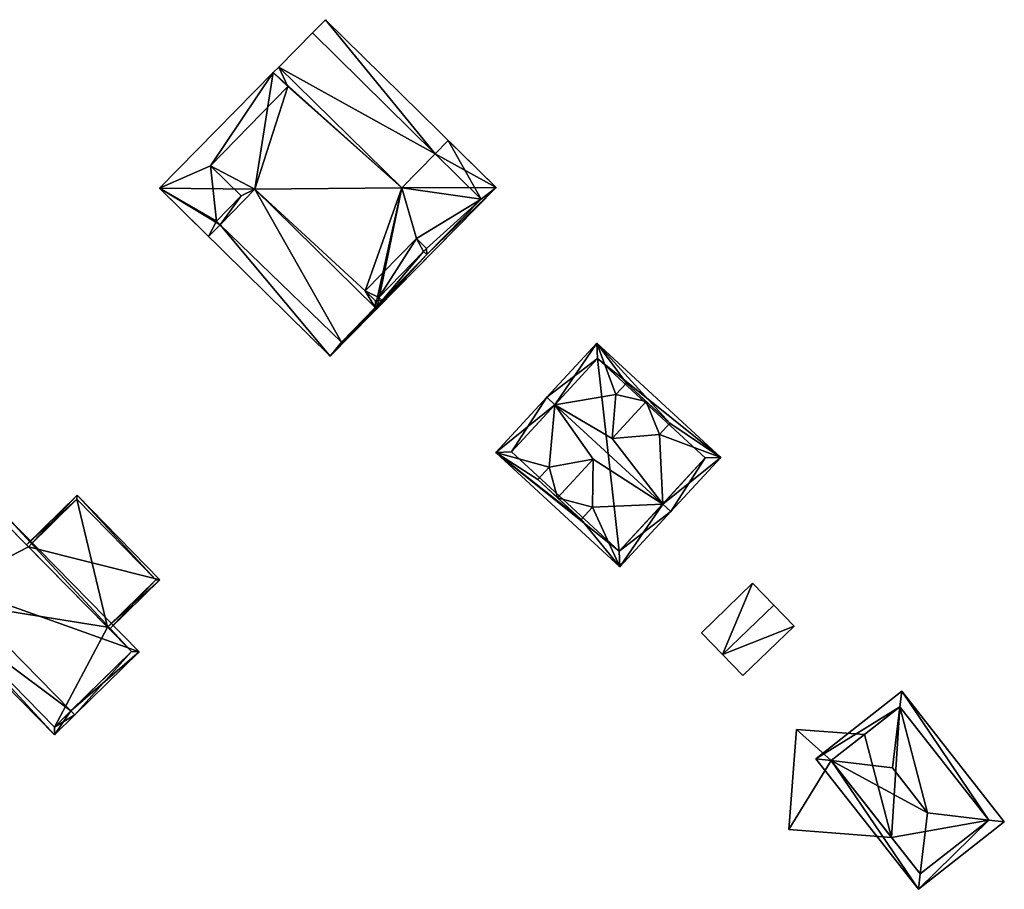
# Model space of a CAD drawing. Header units: inches. Extents: x 2685601 to 2690022, y 1235992 to 1239010.
# Tile 388 of 390: x 2689165 to 2689255, y 1238720 to 1238799. Entities that reach past the tile are written whole.
import ezdxf

# ---------------------------------------------------------------- set-up
doc = ezdxf.new("R2010")
doc.units = ezdxf.units.IN
doc.header["$MEASUREMENT"] = 0
doc.layers.add('Gebaeude Einzelhaus', color=10, linetype='Continuous')
doc.layers.add('Offenes Gebaeude', color=10, linetype='Continuous')

msp = doc.modelspace()

# ---------------------------------------------------------------- meshes
at = {"layer": 'Gebaeude Einzelhaus'}
mesh = msp.add_polyface(dxfattribs=at)
corners = [(2689183.405, 1238780.464, 588.3), (2689177.902, 1238783.769, 588.3), (2689182.352, 1238779.393, 588.3), (2689186.574, 1238783.686, 588.3), (2689188.247, 1238794.288, 588.3), (2689199.908, 1238783.813, 588.3), (2689197.5, 1238772.94, 588.3), (2689197.641, 1238772.802, 588.3), (2689208.494, 1238783.839, 588.3), (2689202.956, 1238786.912, 588.3), (2689204.142, 1238788.118, 588.3), (2689188.744, 1238794.793, 588.3), (2689207.135, 1238782.795, 588.3), (2689182.545, 1238785.799, 588.3), (2689189.578, 1238793.024, 588.3), (2689183.078, 1238780.78, 588.3), (2689198.128, 1238773.582, 588.3), (2689202.201, 1238777.749, 588.3), (2689185.327, 1238783.09, 588.3), (2689197.824, 1238773.838, 588.3), (2689201.897, 1238778.014, 588.3), (2689197.537, 1238773.546, 588.3), (2689196.602, 1238774.461, 588.3), (2689201.248, 1238779.208, 588.3), (2689202.176, 1238778.299, 588.3), (2689202.956, 1238786.912, 585.058), (2689188.744, 1238794.793, 585.058), (2689199.908, 1238783.813, 585.058), (2689191.802, 1238797.902, 585.058), (2689186.574, 1238783.686, 585.058), (2689183.405, 1238780.464, 585.058), (2689194.427, 1238769.797, 585.058), (2689197.5, 1238772.94, 585.058), (2689192.978, 1238799.098, 585.058), (2689208.494, 1238783.839, 585.058), (2689207.135, 1238782.795, 585.058), (2689193.419, 1238768.509, 585.058), (2689177.902, 1238783.769, 585.058), (2689183.078, 1238780.78, 585.058), (2689198.128, 1238773.582, 585.058), (2689182.545, 1238785.799, 585.058), (2689188.247, 1238794.288, 585.058), (2689202.201, 1238777.749, 585.058), (2689201.897, 1238778.014, 585.058), (2689201.248, 1238779.208, 585.058), (2689202.176, 1238778.299, 585.058), (2689197.824, 1238773.838, 585.058), (2689196.602, 1238774.461, 585.058), (2689197.537, 1238773.546, 585.058), (2689185.327, 1238783.09, 585.058), (2689189.578, 1238793.024, 585.058), (2689188.247, 1238794.288, 574.957), (2689189.578, 1238793.024, 574.957), (2689182.545, 1238785.799, 574.957), (2689185.327, 1238783.09, 574.957), (2689183.078, 1238780.78, 574.957), (2689183.405, 1238780.464, 574.957), (2689197.5, 1238772.94, 574.957), (2689198.128, 1238773.582, 574.957), (2689197.824, 1238773.838, 574.957), (2689197.537, 1238773.546, 574.957), (2689196.602, 1238774.461, 574.957), (2689201.248, 1238779.208, 574.957), (2689202.176, 1238778.299, 574.957), (2689201.897, 1238778.014, 574.957), (2689202.201, 1238777.749, 574.957), (2689207.135, 1238782.795, 574.957), (2689202.956, 1238786.912, 574.957), (2689188.744, 1238794.793, 574.957), (2689186.574, 1238783.686, 574.957), (2689199.908, 1238783.813, 574.957), (2689194.427, 1238769.797, 574.957), (2689191.802, 1238797.902, 574.957)]
mesh.append_faces([[corners[k] for k in face] for face in [(38, 40, 49), (40, 41, 50), (30, 37, 38), (38, 37, 40), (40, 37, 41), (39, 36, 32), (32, 36, 31), (31, 36, 30), (30, 36, 37), (34, 25, 33), (33, 25, 28), (34, 35, 25), (39, 42, 36), (36, 42, 34), (34, 42, 35), (46, 43, 39), (39, 43, 42), (46, 44, 43), (43, 44, 45), (48, 47, 46), (46, 47, 44), (41, 40, 50), (40, 38, 49), (46, 47, 48), (46, 44, 47), (39, 43, 46), (46, 43, 44), (44, 43, 45), (39, 42, 43), (42, 34, 35), (39, 36, 42), (42, 36, 34), (41, 37, 40), (40, 37, 38), (39, 32, 36), (31, 36, 32), (30, 38, 37), (36, 30, 37), (30, 36, 31), (25, 35, 34), (33, 25, 34), (25, 33, 28), (29, 31, 32), (29, 30, 31), (28, 26, 25), (25, 26, 27), (24, 20, 23), (23, 20, 19), (22, 23, 19), (21, 22, 19), (20, 17, 16), (19, 20, 16), (18, 15, 13), (17, 12, 8), (16, 17, 7), (7, 17, 8), (6, 16, 7), (2, 15, 0), (13, 15, 1), (1, 15, 2), (14, 13, 4), (4, 13, 1), (8, 12, 10), (10, 12, 9), (4, 5, 11), (5, 8, 9), (9, 8, 10), (5, 7, 8), (5, 6, 7), (4, 3, 5), (5, 3, 6), (4, 1, 3), (3, 1, 0), (0, 1, 2)]], dxfattribs={"color": 13})
mesh.append_faces([[corners[k] for k in face] for face in [(56, 69, 71), (71, 69, 57), (67, 68, 72), (67, 70, 68), (68, 28, 72), (68, 26, 28), (25, 67, 28), (28, 67, 72), (31, 57, 32), (31, 71, 57), (30, 71, 31), (30, 56, 71), (66, 70, 67), (63, 66, 65), (63, 65, 64), (62, 70, 66), (62, 66, 63), (61, 70, 62), (58, 60, 59), (57, 61, 60), (57, 60, 58), (69, 70, 61), (69, 61, 57), (54, 69, 56), (54, 56, 55), (53, 69, 54), (52, 68, 70), (52, 70, 69), (52, 69, 53), (51, 68, 52), (26, 4, 11), (26, 41, 4), (26, 68, 41), (41, 68, 51), (11, 5, 26), (26, 5, 27), (5, 9, 27), (27, 9, 25), (35, 9, 12), (35, 25, 9), (35, 66, 25), (25, 66, 67), (42, 35, 17), (17, 35, 12), (42, 66, 35), (42, 65, 66), (43, 42, 20), (20, 42, 17), (43, 65, 42), (43, 64, 65), (45, 20, 24), (45, 43, 20), (45, 63, 43), (43, 63, 64), (44, 45, 23), (23, 45, 24), (44, 63, 45), (44, 62, 63), (47, 44, 22), (22, 44, 23), (47, 62, 44), (47, 61, 62), (48, 22, 21), (48, 47, 22), (48, 60, 47), (47, 60, 61), (46, 21, 19), (46, 48, 21), (46, 59, 48), (48, 59, 60), (39, 19, 16), (39, 46, 19), (39, 58, 46), (46, 58, 59), (32, 39, 6), (6, 39, 16), (32, 58, 39), (32, 57, 58), (6, 3, 32), (32, 3, 29), (3, 0, 29), (29, 0, 30), (38, 30, 15), (15, 30, 0), (38, 56, 30), (38, 55, 56), (49, 15, 18), (49, 38, 15), (49, 54, 38), (38, 54, 55), (40, 49, 13), (13, 49, 18), (40, 54, 49), (40, 53, 54), (50, 13, 14), (50, 40, 13), (50, 52, 40), (40, 52, 53), (41, 50, 4), (4, 50, 14), (41, 52, 50), (41, 51, 52)]], dxfattribs={"color": 41})
mesh = msp.add_polyface(dxfattribs=at)
corners = [(2689224.27, 1238762.416, 588.668), (2689228.896, 1238759.316, 588.092), (2689217.635, 1238769.701, 588.092), (2689224.354, 1238754.39, 592.596), (2689223.619, 1238755.068, 592.596), (2689223.317, 1238761.383, 589.613), (2689213.827, 1238764.098, 592.596), (2689213.093, 1238764.775, 592.596), (2689219.371, 1238765.022, 589.613), (2689220.324, 1238766.055, 588.668), (2689219.024, 1238761.023, 591.747), (2689216.209, 1238753.675, 588.608), (2689208.463, 1238759.755, 588.092), (2689219.724, 1238749.369, 588.092), (2689213.297, 1238758.434, 589.613), (2689212.264, 1238757.314, 588.608), (2689217.242, 1238754.795, 589.613), (2689217.295, 1238759.149, 591.747), (2689224.27, 1238762.416, 589.613), (2689222.129, 1238764.39, 591.747), (2689214.068, 1238755.65, 591.747), (2689216.209, 1238753.675, 589.613), (2689212.264, 1238757.314, 589.613), (2689220.324, 1238766.055, 589.613), (2689217.693, 1238768.289, 588.763), (2689209.875, 1238759.813, 588.751), (2689219.666, 1238750.783, 588.752), (2689227.484, 1238759.259, 588.764), (2689227.484, 1238759.259, 578.313), (2689217.693, 1238768.289, 578.313), (2689209.875, 1238759.813, 578.313), (2689219.666, 1238750.783, 578.313)]
mesh.append_faces([[corners[k] for k in face] for face in [(27, 24, 1), (26, 4, 3), (3, 4, 27), (3, 27, 1), (13, 26, 3), (25, 26, 12), (12, 26, 13), (6, 25, 7), (24, 6, 7), (7, 25, 12), (1, 24, 2), (2, 24, 7), (19, 8, 10), (19, 23, 8), (22, 20, 14), (14, 20, 17), (20, 16, 17), (20, 21, 16), (5, 19, 10), (5, 18, 19), (17, 6, 14), (16, 4, 17), (17, 4, 6), (13, 16, 11), (16, 13, 4), (4, 13, 3), (14, 12, 15), (15, 12, 11), (12, 14, 6), (7, 12, 6), (11, 12, 13), (10, 4, 5), (8, 6, 10), (10, 6, 4), (2, 8, 9), (0, 2, 9), (8, 2, 6), (6, 2, 7), (5, 1, 0), (1, 5, 4), (3, 1, 4), (0, 1, 2)]], dxfattribs={"color": 13})
mesh.append_faces([[corners[k] for k in face] for face in [(29, 31, 30), (28, 31, 29), (4, 31, 28), (26, 31, 4), (4, 28, 27), (30, 31, 25), (25, 31, 26), (29, 30, 6), (6, 30, 25), (24, 29, 6), (28, 29, 24), (27, 28, 24), (0, 18, 5), (21, 11, 16), (15, 20, 22), (15, 11, 20), (20, 11, 21), (14, 15, 22), (9, 8, 23), (0, 19, 18), (0, 9, 19), (19, 9, 23)]], dxfattribs={"color": 41})
mesh = msp.add_polyface(dxfattribs=at)
corners = [(2689173.182, 1238743.872, 580.503), (2689173.357, 1238743.694, 580.503), (2689177.941, 1238748.19, 580.503), (2689166.005, 1238751.189, 580.503), (2689170.415, 1238755.864, 580.503), (2689165.83, 1238751.368, 580.503), (2689177.588, 1238748.194, 580.503), (2689170.411, 1238755.51, 580.503), (2689170.411, 1238755.51, 574.751), (2689177.588, 1238748.194, 574.751), (2689166.005, 1238751.189, 574.751), (2689173.182, 1238743.872, 574.751)]
mesh.append_faces([[corners[k] for k in face] for face in [(5, 7, 3), (6, 1, 0), (6, 2, 1), (5, 4, 7), (7, 4, 6), (6, 4, 2), (3, 4, 5), (0, 2, 3), (3, 2, 4), (0, 1, 2)]], dxfattribs={"color": 13})
mesh.append_faces([[corners[k] for k in face] for face in [(9, 11, 8), (8, 11, 10), (9, 6, 11), (11, 6, 0), (8, 10, 7), (7, 10, 3), (7, 6, 8), (8, 6, 9)]], dxfattribs={"color": 41})
mesh = msp.add_polyface(dxfattribs=at)
corners = [(2689169.856, 1238736.266, 585.481), (2689168.358, 1238734.096, 580.74), (2689170.206, 1238735.909, 585.481), (2689156.205, 1238746.488, 580.74), (2689158.404, 1238747.944, 585.482), (2689158.054, 1238748.301, 585.482), (2689176.061, 1238741.65, 580.74), (2689163.908, 1238754.043, 580.74), (2689168.365, 1238734.804, 581.657), (2689156.913, 1238746.481, 581.657), (2689175.354, 1238741.658, 581.029), (2689163.901, 1238753.335, 581.03), (2689168.365, 1238734.804, 574.751), (2689175.354, 1238741.658, 574.751), (2689173.182, 1238743.872, 580.503), (2689166.005, 1238751.189, 580.503), (2689163.901, 1238753.335, 574.751), (2689173.182, 1238743.872, 574.751), (2689166.005, 1238751.189, 574.751), (2689156.913, 1238746.481, 574.751)]
mesh.append_faces([[corners[k] for k in face] for face in [(4, 9, 5), (11, 4, 5), (5, 9, 3), (10, 11, 7), (7, 11, 5), (6, 10, 7), (2, 8, 0), (0, 10, 2), (2, 10, 6), (9, 8, 1), (3, 9, 1), (1, 8, 2), (4, 7, 5), (2, 6, 0), (0, 6, 4), (4, 6, 7), (3, 4, 5), (3, 0, 4), (3, 1, 0), (0, 1, 2)]], dxfattribs={"color": 13})
mesh.append_faces([[corners[k] for k in face] for face in [(17, 19, 18), (18, 19, 16), (13, 12, 17), (17, 12, 19), (8, 9, 12), (12, 9, 19), (4, 11, 9), (9, 11, 19), (19, 11, 16), (16, 15, 18), (14, 13, 17), (14, 10, 13), (16, 11, 15), (15, 11, 14), (14, 11, 10), (10, 12, 13), (10, 8, 12), (10, 0, 8)]], dxfattribs={"color": 41})
mesh = msp.add_polyface(dxfattribs=at)
corners = [(2689253.244, 1238726.347, 588.289), (2689245.338, 1238738.05, 587.954), (2689245.165, 1238736.643, 588.289), (2689254.651, 1238726.18, 587.954), (2689247.68, 1238727.005, 589.613), (2689244.48, 1238731.083, 589.613), (2689246.841, 1238720.051, 587.954), (2689247.011, 1238721.455, 588.289), (2689237.528, 1238731.923, 587.954), (2689238.931, 1238731.753, 588.289), (2689253.248, 1238726.35, 588.287), (2689245.168, 1238736.646, 588.288), (2689245.168, 1238736.646, 578.938), (2689253.248, 1238726.35, 578.938), (2689241.936, 1238734.111, 585.109), (2689241.936, 1238734.111, 578.938), (2689238.931, 1238731.753, 585.109), (2689244.417, 1238724.76, 585.109), (2689247.011, 1238721.455, 578.938), (2689244.417, 1238724.76, 578.938), (2689238.931, 1238731.753, 578.938)]
mesh.append_faces([[corners[k] for k in face] for face in [(7, 6, 9), (9, 6, 8), (9, 8, 2), (2, 8, 1), (6, 0, 3), (6, 7, 0), (1, 11, 2), (3, 10, 1), (1, 10, 11), (3, 0, 10), (9, 4, 5), (9, 7, 4), (8, 6, 9), (9, 6, 7), (2, 9, 5), (2, 8, 9), (2, 1, 8), (6, 0, 7), (7, 0, 4), (6, 3, 0), (0, 2, 4), (4, 2, 5), (3, 1, 0), (0, 1, 2)]], dxfattribs={"color": 13})
mesh.append_faces([[corners[k] for k in face] for face in [(13, 19, 12), (12, 19, 15), (15, 19, 20), (13, 18, 19), (10, 0, 13), (13, 0, 18), (18, 0, 7), (18, 17, 19), (17, 9, 16), (18, 7, 17), (17, 7, 9), (2, 14, 9), (9, 14, 16), (14, 12, 15), (2, 11, 14), (14, 11, 12), (11, 10, 12), (12, 10, 13)]], dxfattribs={"color": 41})
mesh = msp.add_polyface(dxfattribs=at)
corners = [(2689238.931, 1238731.753, 585.109), (2689235.064, 1238725.481, 585.109), (2689244.417, 1238724.76, 585.109), (2689235.765, 1238734.586, 585.109), (2689241.936, 1238734.111, 585.109), (2689235.765, 1238734.586, 578.938), (2689241.936, 1238734.111, 578.938), (2689235.064, 1238725.481, 578.938), (2689244.417, 1238724.76, 578.938), (2689238.931, 1238731.753, 578.938)]
mesh.append_faces([[corners[k] for k in face] for face in [(3, 0, 4), (3, 1, 0), (0, 1, 2)]], dxfattribs={"color": 13})
mesh.append_faces([[corners[k] for k in face] for face in [(7, 9, 8), (7, 5, 9), (9, 5, 6), (7, 8, 1), (1, 8, 2), (1, 3, 7), (7, 3, 5), (5, 4, 6), (5, 3, 4)]], dxfattribs={"color": 41})
at = {"layer": 'Offenes Gebaeude'}
mesh = msp.add_polyface(dxfattribs=at)
corners = [(2689231.778, 1238747.881, 584.227), (2689229.061, 1238741.384, 586.421), (2689233.709, 1238745.891, 586.421), (2689235.558, 1238743.984, 584.227), (2689227.131, 1238743.375, 584.227), (2689230.911, 1238739.476, 584.227), (2689233.709, 1238745.891, 586.321), (2689231.778, 1238747.881, 584.127), (2689227.131, 1238743.375, 584.127), (2689229.061, 1238741.384, 586.321), (2689230.911, 1238739.476, 584.127), (2689235.558, 1238743.984, 584.127)]
mesh.append_faces([[corners[k] for k in face] for face in [(5, 3, 1), (4, 1, 0), (1, 3, 2), (0, 1, 2)]], dxfattribs={"color": 13})
mesh.append_faces([[corners[k] for k in face] for face in [(9, 11, 10), (7, 9, 8), (6, 11, 9), (6, 9, 7), (3, 11, 6), (3, 6, 2), (10, 11, 5), (5, 11, 3), (9, 10, 5), (1, 9, 5), (8, 9, 4), (4, 9, 1), (7, 8, 0), (0, 8, 4), (6, 7, 0), (2, 6, 0)]], dxfattribs={"color": 41})

doc.saveas('drawing.dxf')
